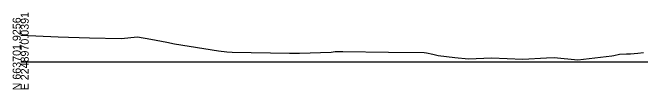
# Model space of a CAD drawing. Extents: x -26 to 2603, y -10 to 9566.
# Drawn here: x 997.2 to 1216.6, y 5490.3 to 5517.3 of the extents above; entities that cross this region are included whole.
import ezdxf

# ---------------------------------------------------------------- set-up
doc = ezdxf.new("R2010")
doc.units = 0
for name, color, linetype in [('Default', 7, 'Continuous'), ('Exist Cross Section Cell', 7, 'Continuous'), ('Exist XS Ground Line', 7, 'Continuous')]:
    doc.layers.add(name, color=color, linetype=linetype)

msp = doc.modelspace()

# ---------------------------------------------------------------- linework, layer by layer
at = {"layer": 'Exist Cross Section Cell'}
msp.add_line((1000, 5500), (1300, 5500), dxfattribs=at)
at = {"layer": 'Exist XS Ground Line'}
for p, q in [((1000, 5509.3), (1013.1, 5508.73)), ((1013.1, 5508.73), (1024.08, 5508.4)), ((1024.08, 5508.4), (1035.07, 5508.15)), ((1035.07, 5508.15), (1040.78, 5508.75)), ((1040.78, 5508.75), (1045.44, 5507.92)), ((1045.44, 5507.92), (1051.04, 5506.85)), ((1051.04, 5506.85), (1053.76, 5506.3)), ((1053.76, 5506.3), (1069.1, 5503.81)), ((1069.1, 5503.81), (1072.06, 5503.46)), ((1072.06, 5503.46), (1073.94, 5503.41)), ((1073.94, 5503.41), (1093.97, 5503.03)), ((1093.97, 5503.03), (1094.38, 5503.03)), ((1094.38, 5503.03), (1097.4, 5503.08)), ((1097.4, 5503.08), (1108.48, 5503.4)), ((1108.48, 5503.4), (1109.89, 5503.62)), ((1109.89, 5503.62), (1112.6, 5503.67)), ((1112.6, 5503.67), (1128.57, 5503.4)), ((1128.57, 5503.4), (1141.04, 5503.27)), ((1141.04, 5503.27), (1141.8, 5503.11)), ((1141.8, 5503.11), (1144.05, 5502.65)), ((1144.05, 5502.65), (1145.92, 5502.28)), ((1145.92, 5502.28), (1151.76, 5501.53)), ((1194.77, 5500.74), (1206.64, 5502.11)), ((1206.64, 5502.11), (1207.26, 5502.25)), ((1207.26, 5502.25), (1209.26, 5502.68)), ((1209.26, 5502.68), (1211.73, 5502.76)), ((1211.73, 5502.76), (1213.08, 5502.86)), ((1213.08, 5502.86), (1215.72, 5503.03)), ((1215.72, 5503.03), (1217.66, 5503.27)), ((1151.76, 5501.53), (1156.54, 5501.06)), ((1156.54, 5501.06), (1164.52, 5501.36)), ((1164.52, 5501.36), (1175.52, 5500.98)), ((1175.52, 5500.98), (1183.79, 5501.41)), ((1183.79, 5501.41), (1186.51, 5501.49)), ((1186.51, 5501.49), (1194.77, 5500.74))]:
    msp.add_line(p, q, dxfattribs=at)

# ---------------------------------------------------------------- texts
at = {"layer": 'Default'}
msp.add_text('-', height=0.0001, dxfattribs=at).set_placement((1000, 5500))
msp.add_text('-', height=0.0001, dxfattribs=at).set_placement((1000, 5500))
at = {"layer": 'Exist Cross Section Cell'}
for s, p in [('E 2248970.0391', (1002.8, 5490)), ('N 663701.9256', (1000, 5490))]:
    msp.add_text(s, height=2.8, rotation=90, dxfattribs=at).set_placement(p)

doc.saveas('drawing.dxf')
